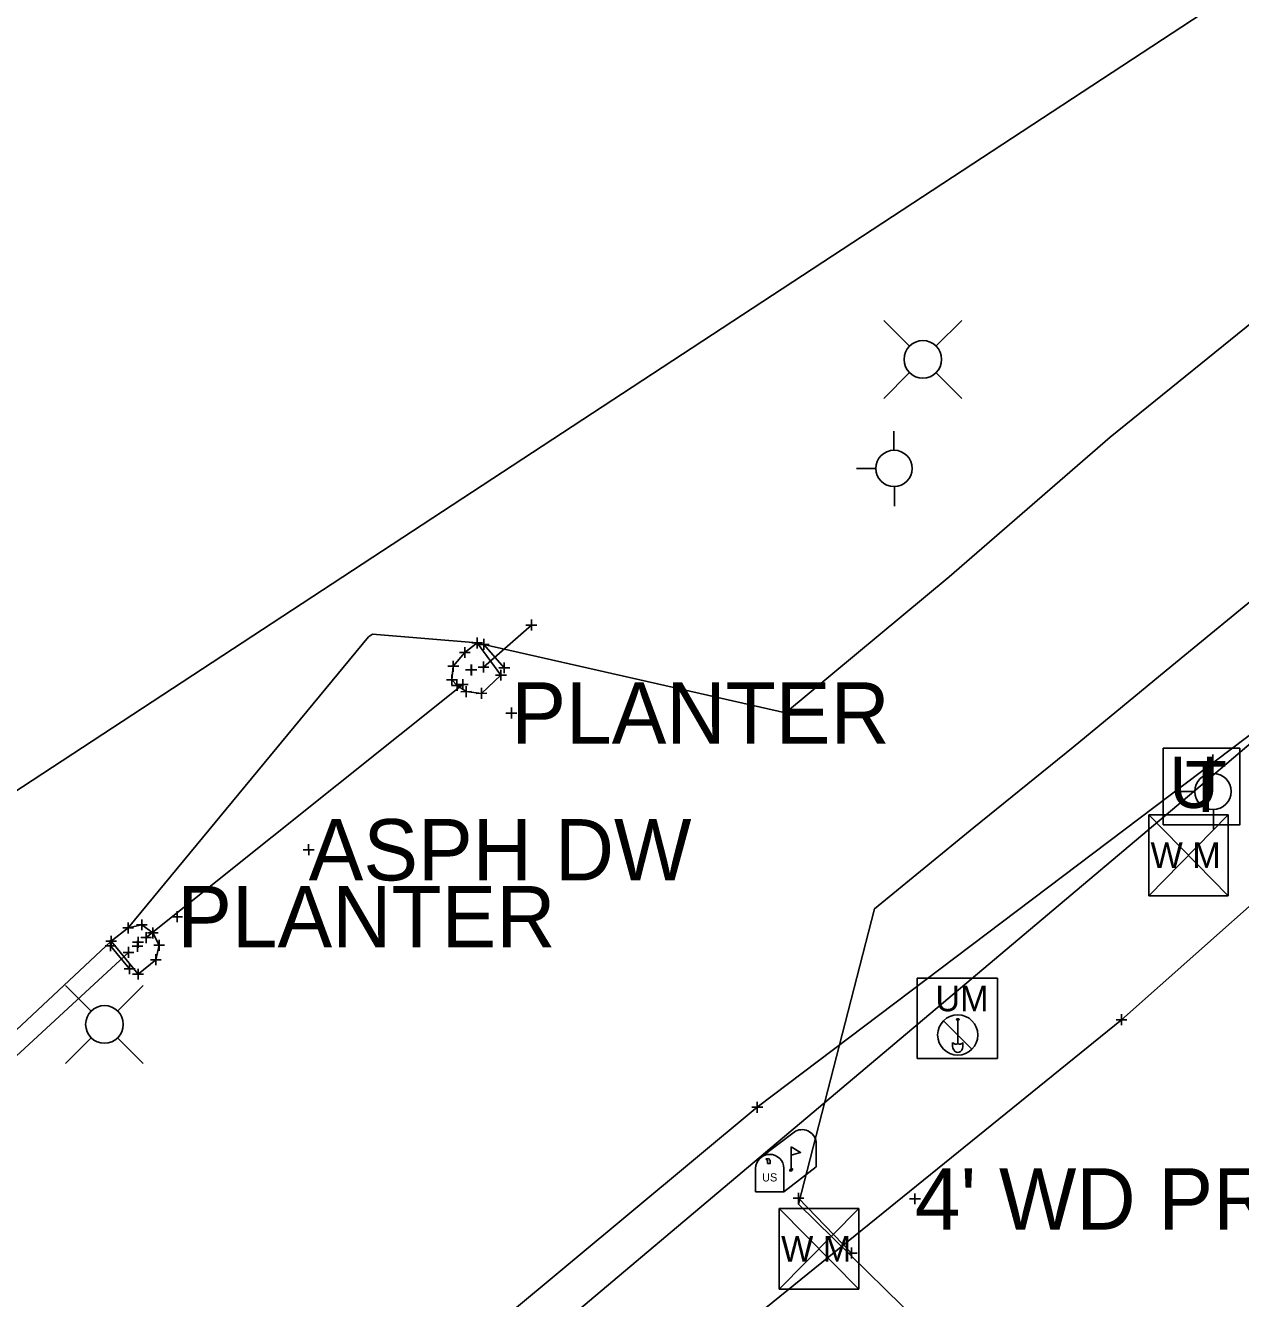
# Model space of a CAD drawing. Extents: x -1 to 1157254, y -1 to 2021979.
# Drawn here: x 1146941.5 to 1147084.1, y 2016960.1 to 2017109.5 of the extents above; entities that cross this region are included whole.
import ezdxf

# ---------------------------------------------------------------- set-up
doc = ezdxf.new("R2010")
doc.units = 0
for name, color, linetype in [('S_BUILDING_ANNOT', 7, 'Continuous'), ('S_CAL_CORNER', 7, 'Continuous'), ('S_CAL_CORNER_ANNOT', 7, 'Continuous'), ('S_CATCH_BASIN', 7, 'Continuous'), ('S_CATCH_BASIN_ANNOT', 7, 'Continuous'), ('S_CONTOUR_ANNOT', 7, 'Continuous'), ('S_CONTOUR_MAJOR', 7, 'Continuous'), ('S_CROSS_DRAIN', 7, 'Continuous'), ('S_CTL_TABLE', 7, 'Continuous'), ('S_DITCHLINE', 7, 'Continuous'), ('S_DROP_INLET', 7, 'Continuous'), ('S_DTM_PAVEMENT', 7, 'Continuous'), ('S_EDGE_BITUMINOUS_ANNOT', 7, 'Continuous'), ('S_ELECTRIC_UTILITIES', 7, 'Continuous'), ('S_FENCE', 7, 'Continuous'), ('S_GAS_PUMP_ISLAND_ANNOT', 7, 'Continuous'), ('S_GATE', 7, 'Continuous')]:
    doc.layers.add(name, color=color, linetype=linetype)

msp = doc.modelspace()

# ---------------------------------------------------------------- linework, layer by layer
at = {"layer": 'S_BUILDING_ANNOT'}
for p, q in [((1147000.9, 2017038.52), (1147000.9, 2017039.79)), ((1146994.53, 2017036.42), (1146994.53, 2017037.69)), ((1147000.26, 2017039.15), (1147001.54, 2017039.16)), ((1147000.9, 2017039.15), (1147000.9, 2017039.15)), ((1146993.07, 2017035.3), (1146993.07, 2017036.57)), ((1146993.89, 2017037.06), (1146995.16, 2017037.06)), ((1146994.53, 2017037.06), (1146994.53, 2017037.06)), ((1146991.73, 2017033.68), (1146991.73, 2017034.95)), ((1146992.44, 2017035.94), (1146993.71, 2017035.94)), ((1146993.07, 2017035.94), (1146993.07, 2017035.94)), ((1146995.28, 2017033.6), (1146995.28, 2017034.87)), ((1146991.1, 2017034.31), (1146992.37, 2017034.32)), ((1146991.57, 2017032.08), (1146991.57, 2017033.36)), ((1146991.73, 2017034.32), (1146991.73, 2017034.32)), ((1146993.17, 2017033.9), (1146994.45, 2017033.91)), ((1146993.24, 2017033.88), (1146994.51, 2017033.89)), ((1146993.81, 2017033.27), (1146993.81, 2017034.54)), ((1146993.81, 2017033.9), (1146993.81, 2017033.9)), ((1146993.88, 2017033.25), (1146993.88, 2017034.52)), ((1146993.88, 2017033.89), (1146993.88, 2017033.89)), ((1146994.64, 2017034.23), (1146995.92, 2017034.23)), ((1146995.28, 2017034.23), (1146995.28, 2017034.23)), ((1146996.7, 2017033.28), (1146997.97, 2017033.28)), ((1146997.33, 2017032.64), (1146997.33, 2017033.91)), ((1146997.33, 2017033.28), (1146997.33, 2017033.28)), ((1146990.94, 2017032.72), (1146992.21, 2017032.72)), ((1146991.53, 2017032.06), (1146992.8, 2017032.06)), ((1146991.57, 2017032.72), (1146991.57, 2017032.72)), ((1146992.17, 2017031.43), (1146992.16, 2017032.7)), ((1146992.17, 2017032.06), (1146992.17, 2017032.06)), ((1146992.22, 2017032.17), (1146993.49, 2017032.17)), ((1146992.86, 2017031.54), (1146992.85, 2017032.81)), ((1146992.85, 2017032.17), (1146992.85, 2017032.17)), ((1146993.23, 2017030.7), (1146993.23, 2017031.97)), ((1146995.05, 2017030.51), (1146995.04, 2017031.78)), ((1146992.6, 2017031.33), (1146993.87, 2017031.34)), ((1146993.23, 2017031.34), (1146993.23, 2017031.34)), ((1146994.41, 2017031.14), (1146995.68, 2017031.15)), ((1146995.05, 2017031.14), (1146995.05, 2017031.14)), ((1146997.91, 2017028.83), (1146999.19, 2017028.83)), ((1146998.55, 2017028.19), (1146998.55, 2017029.46)), ((1146998.55, 2017028.83), (1146998.55, 2017028.83)), ((1146974.12, 2017012.78), (1146975.39, 2017012.78)), ((1146974.76, 2017012.14), (1146974.75, 2017013.42)), ((1146974.75, 2017012.78), (1146974.75, 2017012.78)), ((1146958.69, 2017004.92), (1146959.96, 2017004.92)), ((1146959.33, 2017004.29), (1146959.32, 2017005.56)), ((1146959.32, 2017004.92), (1146959.32, 2017004.92)), ((1146952.92, 2017003.6), (1146954.19, 2017003.6)), ((1146953.56, 2017002.97), (1146953.55, 2017004.24)), ((1146953.55, 2017003.6), (1146953.55, 2017003.6)), ((1146954.54, 2017003.97), (1146955.81, 2017003.97)), ((1146955.18, 2017003.33), (1146955.18, 2017004.6)), ((1146955.18, 2017003.97), (1146955.18, 2017003.97)), ((1146956.46, 2017002.38), (1146956.46, 2017003.66)), ((1146950.94, 2017002.04), (1146952.21, 2017002.04)), ((1146951.57, 2017001.4), (1146951.57, 2017002.68)), ((1146951.57, 2017002.04), (1146951.57, 2017002.04)), ((1146954.09, 2017001.92), (1146955.36, 2017001.92)), ((1146954.66, 2017000.81), (1146954.66, 2017002.09)), ((1146954.73, 2017001.28), (1146954.73, 2017002.55)), ((1146954.73, 2017001.92), (1146954.73, 2017001.92)), ((1146955.05, 2017002.47), (1146956.32, 2017002.47)), ((1146955.68, 2017001.83), (1146955.68, 2017003.1)), ((1146955.68, 2017002.47), (1146955.68, 2017002.47)), ((1146955.82, 2017003.02), (1146957.09, 2017003.02)), ((1146956.46, 2017003.02), (1146956.46, 2017003.02)), ((1146957.2, 2017000.93), (1146957.19, 2017002.21)), ((1146952.96, 2017000.73), (1146954.23, 2017000.73)), ((1146953.59, 2017000.1), (1146953.59, 2017001.37)), ((1146953.59, 2017000.73), (1146953.59, 2017000.73)), ((1146954.02, 2017001.45), (1146955.3, 2017001.45)), ((1146954.66, 2017001.45), (1146954.66, 2017001.45)), ((1146956.56, 2017001.57), (1146957.83, 2017001.57)), ((1146956.82, 2016999.25), (1146956.82, 2017000.52)), ((1146957.19, 2017001.57), (1146957.19, 2017001.57)), ((1146956.18, 2016999.88), (1146957.45, 2016999.88)), ((1146956.82, 2016999.88), (1146956.82, 2016999.88)), ((1146954.08, 2016998.18), (1146955.35, 2016998.19)), ((1146954.72, 2016997.55), (1146954.72, 2016998.82)), ((1146954.72, 2016998.18), (1146954.72, 2016998.18)), ((1147070.18, 2016992.2), (1147070.18, 2016993.47)), ((1147069.54, 2016992.83), (1147070.81, 2016992.83)), ((1147070.18, 2016992.83), (1147070.18, 2016992.83)), ((1147026.78, 2016982.56), (1147028.05, 2016982.56)), ((1147027.41, 2016981.92), (1147027.41, 2016983.19)), ((1147027.41, 2016982.56), (1147027.41, 2016982.56)), ((1147032.26, 2016971.25), (1147032.26, 2016972.53)), ((1147045.92, 2016971.17), (1147045.92, 2016972.44)), ((1147031.62, 2016971.89), (1147032.89, 2016971.89)), ((1147032.26, 2016971.89), (1147032.26, 2016971.89)), ((1147045.29, 2016971.8), (1147046.56, 2016971.8)), ((1147045.92, 2016971.8), (1147045.92, 2016971.8)), ((1147038.49, 2016964.81), (1147038.49, 2016966.09)), ((1147037.86, 2016965.45), (1147039.13, 2016965.45)), ((1147038.49, 2016965.45), (1147038.49, 2016965.45))]:
    msp.add_line(p, q, dxfattribs=at)
at = {"layer": 'S_CAL_CORNER'}
for p, q in [((1147050.8, 2016992.93), (1147051.11, 2016992.93)), ((1147049.28, 2016992.71), (1147052.62, 2016989.37)), ((1147050.95, 2016991.04), (1147050.95, 2016992.78)), ((1147050.35, 2016990.14), (1147050.35, 2016989.95)), ((1147050.95, 2016991.04), (1147050.95, 2016989.99)), ((1147051.55, 2016990.14), (1147051.56, 2016989.92))]:
    msp.add_line(p, q, dxfattribs=at)
msp.add_lwpolyline([(1147046.19, 2016997.7), (1147055.6, 2016997.7), (1147055.6, 2016988.29), (1147046.19, 2016988.29)], close=True, dxfattribs=at)
msp.add_circle((1147050.95, 2016991.04), 2.36, dxfattribs=at)
for centre, radius, start, end in [((1147050.95, 2016992.93), 0.156, 180, 0), ((1147050.78, 2016990.54), 0.58, 223.1344, 287.472), ((1147051.13, 2016990.54), 0.58, 252.528, 316.8656)]:
    msp.add_arc(centre, radius, start, end, dxfattribs=at)
msp.add_ellipse((1147050.95, 2016989.8), major_axis=(0, -0.82), ratio=0.744362, start_param=4.519801, end_param=8.000179, dxfattribs=at)
at = {"layer": 'S_CAL_CORNER_ANNOT'}
msp.add_lwpolyline([(1148176.11, 2017926.04), (1148136.14, 2017895.28), (1148103.22, 2017868.95), (1148054.86, 2017832.59), (1147994.13, 2017784.96), (1147955.31, 2017755.81), (1147823.06, 2017654.27), (1147729.59, 2017581.35), (1147643.02, 2017515.61), (1147594.54, 2017475.05), (1147501.21, 2017388.35), (1147435.29, 2017328.79), (1147395.53, 2017293.46), (1147348.75, 2017254.13), (1147258.66, 2017171.57), (1147166.99, 2017089.79), (1147151.24, 2017076.13), (1147027.41, 2016982.56), (1146975.56, 2016939.41), (1146851.18, 2016835.15), (1146821.23, 2016867.05), (1146788.36, 2016903.2)], dxfattribs=at)
at = {"layer": 'S_CATCH_BASIN'}
for p, q in [((1147045.26, 2017071.92), (1147042.27, 2017074.9)), ((1147048.43, 2017071.92), (1147051.42, 2017074.9)), ((1147045.26, 2017068.74), (1147042.27, 2017065.76)), ((1147048.43, 2017068.74), (1147051.42, 2017065.76)), ((1147043.46, 2017059.65), (1147043.46, 2017061.9)), ((1147041.37, 2017057.52), (1147039.05, 2017057.52)), ((1147043.54, 2017053.11), (1147043.54, 2017055.43)), ((1147080.91, 2017021.73), (1147080.91, 2017023.98)), ((1147078.82, 2017019.6), (1147076.49, 2017019.6)), ((1147080.99, 2017015.18), (1147080.99, 2017017.51)), ((1146949.19, 2016993.86), (1146946.2, 2016996.84)), ((1146952.36, 2016993.86), (1146955.34, 2016996.84)), ((1146949.19, 2016990.68), (1146946.2, 2016987.7)), ((1146952.36, 2016990.68), (1146955.34, 2016987.7))]:
    msp.add_line(p, q, dxfattribs=at)
for centre, radius in [((1147046.85, 2017070.34), 2.21), ((1147043.47, 2017057.54), 2.13), ((1147080.91, 2017019.62), 2.13), ((1146950.78, 2016992.28), 2.21)]:
    msp.add_circle(centre, radius, dxfattribs=at)
at = {"layer": 'S_CATCH_BASIN_ANNOT'}
msp.add_lwpolyline([(1147075.07, 2017015.7), (1147075.07, 2017024.69), (1147084.06, 2017024.69), (1147084.06, 2017015.7)], close=True, dxfattribs=at)
at = {"layer": 'S_CONTOUR_ANNOT'}
for p, q in [((1147073.38, 2017016.88), (1147082.71, 2017016.88)), ((1147073.38, 2017016.88), (1147073.38, 2017007.39)), ((1147073.38, 2017016.88), (1147082.71, 2017007.39)), ((1147082.71, 2017016.88), (1147073.38, 2017007.39)), ((1147082.71, 2017016.88), (1147082.71, 2017007.39)), ((1147073.38, 2017007.39), (1147082.71, 2017007.39)), ((1147030, 2016970.68), (1147039.34, 2016970.68)), ((1147030, 2016970.68), (1147030, 2016961.19)), ((1147030, 2016970.68), (1147039.34, 2016961.19)), ((1147039.34, 2016970.68), (1147030, 2016961.19)), ((1147039.34, 2016970.68), (1147039.34, 2016961.19)), ((1147030, 2016961.19), (1147039.34, 2016961.19))]:
    msp.add_line(p, q, dxfattribs=at)
msp.add_lwpolyline([(1148171.01, 2018007.64), (1148133.82, 2017978.13), (1147884.86, 2017790.18), (1147810.34, 2017733.24), (1147725.21, 2017658.34), (1147638.36, 2017588.8), (1147507.67, 2017474.52), (1147125.41, 2017140.99), (1145970.62, 2016384.06)], dxfattribs=at)
at = {"layer": 'S_CROSS_DRAIN'}
for p, q in [((1147027.77, 2016976.64), (1147031.9, 2016979.75)), ((1147031.39, 2016977.93), (1147031.39, 2016975.21)), ((1147034.33, 2016978.27), (1147034.33, 2016975.56)), ((1147027.22, 2016975.37), (1147027.22, 2016972.65)), ((1147030.54, 2016972.65), (1147034.33, 2016975.56)), ((1147030.54, 2016975.37), (1147030.54, 2016972.65)), ((1147027.22, 2016972.65), (1147030.54, 2016972.65))]:
    msp.add_line(p, q, dxfattribs=at)
for points in [[(1147031.39, 2016977.93), (1147032.49, 2016977.26), (1147031.39, 2016976.92)], [(1147028.4, 2016976.48), (1147028.62, 2016976.34), (1147028.62, 2016975.96), (1147028.93, 2016975.96), (1147028.93, 2016976.32), (1147028.73, 2016976.56), (1147028.4, 2016976.51)]]:
    msp.add_lwpolyline(points, dxfattribs=at)
for centre, end in [((1147032.67, 2016978.27), 117.5718), ((1147028.88, 2016975.37), 180)]:
    msp.add_arc(centre, 1.66, 0, end, dxfattribs=at)
msp.add_ellipse((1147031.39, 2016975.21), major_axis=(0.145, 0.132), ratio=0.564646, dxfattribs=at)
at = {"layer": 'S_CTL_TABLE'}
for p, q in [((1146994.69, 2017036.89), (1146995.96, 2017036.89)), ((1146995.33, 2017036.25), (1146995.32, 2017037.52)), ((1146995.33, 2017036.89), (1146995.33, 2017036.89)), ((1146997.72, 2017033.5), (1146997.72, 2017034.77)), ((1146997.09, 2017034.14), (1146998.36, 2017034.14)), ((1146997.72, 2017034.14), (1146997.72, 2017034.14)), ((1146951.5, 2017000.89), (1146951.5, 2017002.16)), ((1146950.86, 2017001.52), (1146952.13, 2017001.52)), ((1146951.5, 2017001.52), (1146951.5, 2017001.52)), ((1146953.73, 2016998.18), (1146953.73, 2016999.45)), ((1146953.09, 2016998.81), (1146954.37, 2016998.82)), ((1146953.73, 2016998.81), (1146953.73, 2016998.81))]:
    msp.add_line(p, q, dxfattribs=at)
at = {"layer": 'S_DITCHLINE'}
for points in [[(1146995.28, 2017034.23), (1147000.9, 2017039.15)], [(1146992.85, 2017032.17), (1146955.68, 2017002.47)], [(1146953.59, 2017000.73), (1146915.53, 2016965.61)]]:
    msp.add_lwpolyline(points, dxfattribs=at)
at = {"layer": 'S_DROP_INLET'}
msp.add_lwpolyline([(1148195.53, 2017935.77), (1148138.82, 2017892.99), (1148034.43, 2017809.59), (1147909.47, 2017714.32), (1147828.88, 2017654.71), (1147681.29, 2017538.62), (1147545.03, 2017424.01), (1147436.65, 2017326.84), (1147356.29, 2017257.74), (1147237.67, 2017148.84), (1147152.37, 2017082.27), (1147079.41, 2017020.24), (1146950.46, 2016911.58), (1146849.38, 2016826.65), (1146763.18, 2016745.2), (1146663.11, 2016665.75), (1146626.02, 2016634.68), (1146520.54, 2016557.46), (1146484.38, 2016531.03)], dxfattribs=at)
at = {"layer": 'S_DTM_PAVEMENT'}
msp.add_lwpolyline([(1147032.26, 2016971.89), (1147038.49, 2016965.45)], dxfattribs=at)
at = {"layer": 'S_EDGE_BITUMINOUS_ANNOT'}
for points in [[(1146995.33, 2017036.89), (1146997.72, 2017034.14)], [(1146953.73, 2016998.81), (1146951.5, 2017001.52)]]:
    msp.add_lwpolyline(points, dxfattribs=at)
at = {"layer": 'S_ELECTRIC_UTILITIES'}
for points in [[(1146994.53, 2017037.06), (1146993.07, 2017035.94), (1146991.73, 2017034.32), (1146991.57, 2017032.72), (1146992.17, 2017032.06), (1146993.23, 2017031.34), (1146995.05, 2017031.14), (1146997.33, 2017033.28)], [(1146954.72, 2016998.18), (1146956.82, 2016999.88), (1146957.19, 2017001.57), (1146956.46, 2017003.02), (1146955.18, 2017003.97), (1146953.55, 2017003.6), (1146951.57, 2017002.04)]]:
    msp.add_lwpolyline(points, close=True, dxfattribs=at)
at = {"layer": 'S_FENCE'}
msp.add_lwpolyline([(1148182.05, 2017918.06), (1148146.03, 2017882.74), (1148036.88, 2017800.65), (1147915.13, 2017710.9), (1147841.97, 2017653.39), (1147689.75, 2017529.1), (1147550.85, 2017419.33), (1147452.64, 2017321.35), (1147370.71, 2017243.52), (1147258.33, 2017138.3), (1147166.15, 2017078.02), (1147070.18, 2016992.83), (1146962.81, 2016905.87), (1146854.86, 2016827.91), (1146747.33, 2016742.81), (1146665.82, 2016680.99), (1146623.06, 2016638.6), (1146514.26, 2016556.71), (1146391.39, 2016471.4), (1146322.08, 2016427.51), (1146235.84, 2016374), (1146176.66, 2016335.01), (1146181.42, 2016326.5)], dxfattribs=at)
at = {"layer": 'S_GAS_PUMP_ISLAND_ANNOT'}
for points in [[(1147088.29, 2017076.93), (1147068.86, 2017061.19), (1147049.96, 2017044.82), (1147030.74, 2017028.84), (1146995.33, 2017036.89), (1146994.53, 2017037.06), (1146982.23, 2017038.1), (1146982.01, 2017037.94), (1146981.77, 2017037.76), (1146953.55, 2017003.6), (1146951.57, 2017002.04), (1146915.07, 2016967.91)], [(1146806.76, 2016777.3), (1146816.47, 2016786.22), (1146860.29, 2016809.6), (1146856.47, 2016817.36), (1146862.75, 2016860.23), (1146874.4, 2016869.69), (1146886.05, 2016879.13), (1146925.49, 2016866.52), (1146934.3, 2016853.78), (1146947.83, 2016877.42), (1146936.64, 2016920.3), (1146975.87, 2016922.2), (1146987.2, 2016911.85), (1146998.66, 2016921.51), (1147003.02, 2016935.62), (1147057.34, 2016947.83), (1147050.51, 2016953.27), (1147032.24, 2016971.2), (1147041.18, 2017005.85), (1147052.84, 2017015.39), (1147064.48, 2017024.84), (1147076.08, 2017034.35), (1147087.61, 2017043.83)]]:
    msp.add_lwpolyline(points, dxfattribs=at)

# ---------------------------------------------------------------- texts
at = {"layer": 'S_CAL_CORNER'}
msp.add_text('UM', height=2.999, dxfattribs=at).set_placement((1147048.33, 2016993.82))
at = {"layer": 'S_CATCH_BASIN_ANNOT'}
msp.add_text('T', height=6, dxfattribs=at).set_placement((1147077.63, 2017017.2))
at = {"layer": 'S_CONTOUR_ANNOT'}
for p in [(1147073.58, 2017010.65), (1147030.21, 2016964.45)]:
    msp.add_text('W M', height=2.999, dxfattribs=at).set_placement(p)
at = {"layer": 'S_CONTOUR_MAJOR'}
msp.add_text('U', height=6, dxfattribs=at).set_placement((1147075.78, 2017017.69))
at = {"layer": 'S_CROSS_DRAIN'}
msp.add_text('US', height=0.96, dxfattribs=at).set_placement((1147027.98, 2016973.85))
at = {"layer": 'S_GATE'}
for s, p in [('PLANTER', (1146998.55, 2017025.23)), ('ASPH DW', (1146974.75, 2017009.18)), ('PLANTER', (1146959.32, 2017001.32)), ("4' WD PRIVACY FE", (1147045.92, 2016968.2))]:
    msp.add_text(s, height=7.2, dxfattribs=at).set_placement(p)

doc.saveas('drawing.dxf')
